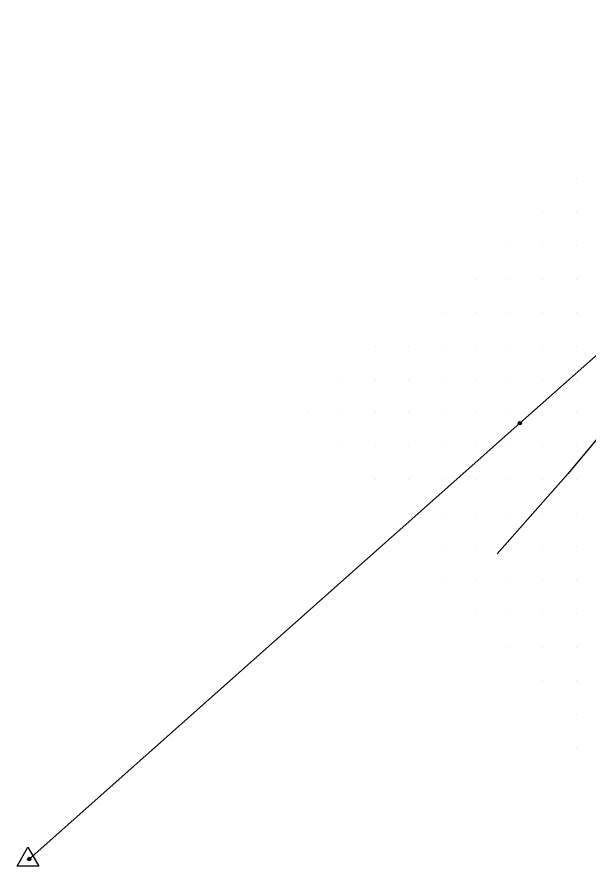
# Model space of a CAD drawing. Extents: x 1548934 to 1561348, y 809680 to 824075.
# Drawn here: x 1551182.9 to 1551353.5, y 810414.6 to 810668.3 of the extents above; entities that cross this region are included whole.
import ezdxf

# ---------------------------------------------------------------- set-up
doc = ezdxf.new("R2010")
doc.units = 0
for name, color, linetype in [('Default', 7, 'Continuous'), ('E_NCDOT_Vertical_Profile_Ground_Line', 7, 'Continuous'), ('Exist DTM QL2 LIDAR Elevation Point', 7, 'Continuous'), ('Exist Vegetation Woods Line', 7, 'Continuous'), ('P_RDY_Dimension_Text', 7, 'Continuous')]:
    doc.layers.add(name, color=color, linetype=linetype)

# ---------------------------------------------------------------- blocks, each defined once
blk = doc.blocks.new('SurveyPointCell')
at = {"layer": 'Default'}
for p, q in [((-0.5, 0), (0.5, 0)), ((0, -0.5), (0, 0.5))]:
    blk.add_line(p, q, dxfattribs=at)
blk.add_circle((0, 0), 0.5, dxfattribs=at)

msp = doc.modelspace()

# ---------------------------------------------------------------- linework, layer by layer
at = {"layer": 'E_NCDOT_Vertical_Profile_Ground_Line'}
msp.add_line((1551186.17, 810416.44), (1551186.17, 810416.44), dxfattribs=at)
msp.add_lwpolyline([(1551182.93, 810414.55), (1551186.18, 810420.19), (1551189.42, 810414.55)], close=True, dxfattribs=at)
at = {"layer": 'Exist DTM QL2 LIDAR Elevation Point'}
for p, q in [((1551349.97, 810619.98), (1551349.97, 810619.98)), ((1551339.97, 810609.98), (1551339.97, 810609.98)), ((1551349.97, 810609.98), (1551349.97, 810609.98)), ((1551329.97, 810599.98), (1551329.97, 810599.98)), ((1551339.97, 810599.98), (1551339.97, 810599.98)), ((1551349.97, 810599.98), (1551349.97, 810599.98)), ((1551319.96, 810589.98), (1551319.96, 810589.98)), ((1551329.97, 810589.98), (1551329.97, 810589.98)), ((1551339.97, 810589.98), (1551339.97, 810589.98)), ((1551349.97, 810589.98), (1551349.97, 810589.98)), ((1551309.96, 810579.98), (1551309.96, 810579.98)), ((1551319.96, 810579.98), (1551319.96, 810579.98)), ((1551329.97, 810579.98), (1551329.97, 810579.98)), ((1551339.97, 810579.98), (1551339.97, 810579.98)), ((1551349.97, 810579.98), (1551349.97, 810579.98)), ((1551289.96, 810569.98), (1551289.96, 810569.98)), ((1551299.96, 810569.98), (1551299.96, 810569.98)), ((1551309.96, 810569.98), (1551309.96, 810569.98)), ((1551319.96, 810569.98), (1551319.96, 810569.98)), ((1551329.97, 810569.98), (1551329.97, 810569.98)), ((1551339.97, 810569.98), (1551339.97, 810569.98)), ((1551349.97, 810569.98), (1551349.97, 810569.98)), ((1551279.96, 810559.98), (1551279.96, 810559.98)), ((1551289.96, 810559.98), (1551289.96, 810559.98)), ((1551299.96, 810559.98), (1551299.96, 810559.98)), ((1551309.96, 810559.98), (1551309.96, 810559.98)), ((1551319.96, 810559.98), (1551319.96, 810559.98)), ((1551329.97, 810559.98), (1551329.97, 810559.98)), ((1551339.97, 810559.98), (1551339.97, 810559.98)), ((1551349.97, 810559.98), (1551349.97, 810559.98)), ((1551269.96, 810549.97), (1551269.96, 810549.97)), ((1551279.96, 810549.97), (1551279.96, 810549.97)), ((1551289.96, 810549.97), (1551289.96, 810549.97)), ((1551299.96, 810549.97), (1551299.96, 810549.97)), ((1551309.96, 810549.97), (1551309.96, 810549.97)), ((1551319.96, 810549.97), (1551319.96, 810549.97)), ((1551329.97, 810549.97), (1551329.97, 810549.97)), ((1551339.97, 810549.97), (1551339.97, 810549.97)), ((1551349.97, 810549.97), (1551349.97, 810549.97)), ((1551279.96, 810539.97), (1551279.96, 810539.97)), ((1551289.96, 810539.97), (1551289.96, 810539.97)), ((1551299.96, 810539.97), (1551299.96, 810539.97)), ((1551309.96, 810539.97), (1551309.96, 810539.97)), ((1551319.96, 810539.97), (1551319.96, 810539.97)), ((1551329.97, 810539.97), (1551329.97, 810539.97)), ((1551339.97, 810539.97), (1551339.97, 810539.97)), ((1551349.97, 810539.97), (1551349.97, 810539.97)), ((1551289.96, 810529.97), (1551289.96, 810529.97)), ((1551299.96, 810529.97), (1551299.96, 810529.97)), ((1551309.96, 810529.97), (1551309.96, 810529.97)), ((1551319.96, 810529.97), (1551319.96, 810529.97)), ((1551329.97, 810529.97), (1551329.97, 810529.97)), ((1551339.97, 810529.97), (1551339.97, 810529.97)), ((1551349.97, 810529.97), (1551349.97, 810529.97)), ((1551299.96, 810519.97), (1551299.96, 810519.97)), ((1551309.96, 810519.97), (1551309.96, 810519.97)), ((1551319.96, 810519.97), (1551319.96, 810519.97)), ((1551329.97, 810519.97), (1551329.97, 810519.97)), ((1551339.97, 810519.97), (1551339.97, 810519.97)), ((1551349.97, 810519.97), (1551349.97, 810519.97)), ((1551309.96, 810509.97), (1551309.96, 810509.97)), ((1551319.96, 810509.97), (1551319.96, 810509.97)), ((1551329.97, 810509.97), (1551329.97, 810509.97)), ((1551339.97, 810509.97), (1551339.97, 810509.97)), ((1551349.97, 810509.97), (1551349.97, 810509.97)), ((1551309.96, 810499.97), (1551309.96, 810499.97)), ((1551319.96, 810499.97), (1551319.96, 810499.97)), ((1551329.97, 810499.97), (1551329.97, 810499.97)), ((1551339.97, 810499.97), (1551339.97, 810499.97)), ((1551349.97, 810499.97), (1551349.97, 810499.97)), ((1551319.96, 810489.97), (1551319.96, 810489.97)), ((1551329.97, 810489.97), (1551329.97, 810489.97)), ((1551339.97, 810489.97), (1551339.97, 810489.97)), ((1551349.97, 810489.97), (1551349.97, 810489.97)), ((1551329.97, 810479.97), (1551329.97, 810479.97)), ((1551339.97, 810479.97), (1551339.97, 810479.97)), ((1551349.97, 810479.97), (1551349.97, 810479.97)), ((1551339.97, 810469.97), (1551339.97, 810469.97)), ((1551349.97, 810469.97), (1551349.97, 810469.97)), ((1551349.97, 810459.97), (1551349.97, 810459.97)), ((1551349.97, 810449.97), (1551349.97, 810449.97))]:
    msp.add_line(p, q, dxfattribs=at)
at = {"layer": 'Exist Vegetation Woods Line'}
msp.add_lwpolyline([(1551415.43, 810613.44), (1551412.36, 810600.79), (1551402.02, 810578.99), (1551395.84, 810576.61), (1551385.82, 810571.47), (1551362.27, 810549.63), (1551347.6, 810531.85), (1551326.34, 810507.91)], dxfattribs=at)
at = {"layer": 'P_RDY_Dimension_Text'}
msp.add_lwpolyline([(1551558.11, 810746.33), (1551456.62, 810656.3), (1551333.17, 810546.96), (1551186.58, 810416.65)], dxfattribs=at)

# ---------------------------------------------------------------- block references
at = {"layer": 'Default'}
for p in [(1551333.17, 810546.96), (1551186.58, 810416.65)]:
    msp.add_blockref('SurveyPointCell', p, dxfattribs=at)

doc.saveas('drawing.dxf')
